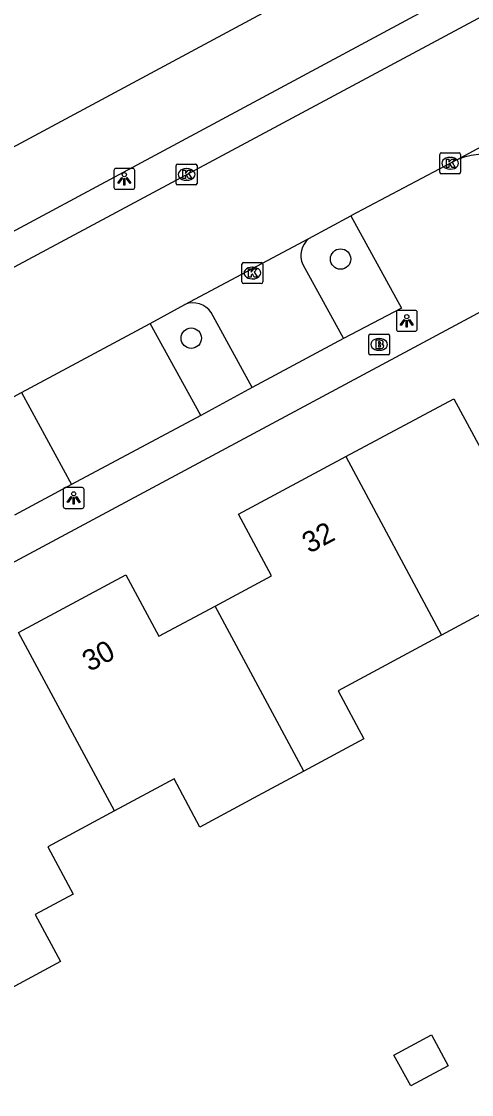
# Model space of a CAD drawing. Extents: x 157793 to 159380, y 380882 to 382313.
# Drawn here: x 159024.9 to 159046.5, y 382027.2 to 382078.6 of the extents above; entities that cross this region are included whole.
import ezdxf

# ---------------------------------------------------------------- set-up
doc = ezdxf.new("R2010")
doc.units = 0
for name, color, linetype in [('IMGEO_Boom', 7, 'Continuous'), ('IMGEO_Brandkraan', 7, 'Continuous'), ('IMGEO_Fietspad_gesloten', 7, 'Continuous'), ('IMGEO_Kolk', 7, 'Continuous'), ('IMGEO_Lichtpunt', 7, 'Continuous'), ('IMGEO_Pand', 7, 'Continuous'), ('IMGEO_Pand_nummerreeks', 7, 'Continuous'), ('IMGEO_Parkeervlak_open', 7, 'Continuous'), ('IMGEO_Rijbaan_lokaal_open', 7, 'Continuous'), ('IMGEO_Voetpad_open', 7, 'Continuous')]:
    doc.layers.add(name, color=color, linetype=linetype)

msp = doc.modelspace()

# ---------------------------------------------------------------- linework, layer by layer
at = {"layer": 'IMGEO_Boom'}
for centre in [(159040.194, 382067.178), (159033.041, 382063.387)]:
    msp.add_circle(centre, 0.489, dxfattribs=at)
at = {"layer": 'IMGEO_Brandkraan'}
for p, q in [((159041.544, 382062.66), (159041.544, 382063.512)), ((159041.619, 382063.586), (159042.471, 382063.586)), ((159042.032, 382063.366), (159042.057, 382063.366)), ((159042.545, 382063.512), (159042.545, 382062.66)), ((159042.055, 382062.806), (159042.03, 382062.806)), ((159042.471, 382062.586), (159041.619, 382062.586))]:
    msp.add_line(p, q, dxfattribs=at)
for points in [[(159041.544, 382062.66), (159041.544, 382063.512)], [(159041.619, 382063.586), (159042.471, 382063.586)], [(159042.545, 382063.512), (159042.545, 382062.66)], [(159041.892, 382063.286), (159041.892, 382062.886), (159042.105, 382062.886)], [(159042.123, 382063.286), (159041.892, 382063.286)], [(159042.071, 382063.205), (159042.017, 382063.205), (159042.017, 382063.129)], [(159042.017, 382063.129), (159042.07, 382063.129)], [(159042.079, 382063.053), (159042.017, 382063.053), (159042.017, 382062.972)], [(159042.017, 382062.972), (159042.079, 382062.972)], [(159042.471, 382062.586), (159041.619, 382062.586)]]:
    msp.add_lwpolyline(points, dxfattribs=at)
for centre, radius, start, end in [((159041.621, 382063.51), 0.0765, 91.552, 178.448), ((159041.621, 382063.51), 0.0765, 91.552, 178.448), ((159042.469, 382063.51), 0.0765, 1.552, 88.448), ((159042.469, 382063.51), 0.0765, 1.552, 88.448), ((159042.072, 382063.167), 0.0379, 267.8285, 90.9355), ((159042.08, 382063.012), 0.0404, 269.8759, 90.5077), ((159042.111, 382063.137), 0.251, 268.6676, 293.5347), ((159042.127, 382063.141), 0.145, 59.4692, 91.5367), ((159042.152, 382063.188), 0.0922, 285.5137, 58.1501), ((159042.157, 382062.996), 0.105, 301.3115, 78.989), ((159041.621, 382062.662), 0.0765, 181.552, 268.448), ((159041.621, 382062.662), 0.0765, 181.552, 268.448), ((159042.469, 382062.662), 0.0765, 271.552, 358.448), ((159042.469, 382062.662), 0.0765, 271.552, 358.448)]:
    msp.add_arc(centre, radius, start, end, dxfattribs=at)
for centre, major_axis, ratio, start_param, end_param in [((159042.031, 382063.086), (-0.387, 0.002), 0.722429, 4.712389, 7.853982), ((159042.056, 382063.086), (-0.39, 0.002), 0.717154, 1.570796, 4.712389)]:
    msp.add_ellipse(centre, major_axis=major_axis, ratio=ratio, start_param=start_param, end_param=end_param, dxfattribs=at)
at = {"layer": 'IMGEO_Fietspad_gesloten'}
for points in [[(159057.93, 382090.506), (158897.957, 382004.553), (158888.972, 381999.625), (158881.481, 381995.291)], [(159055.975, 382085.414), (158946.08, 382026.373), (158946.762, 382025.103)]]:
    msp.add_lwpolyline(points, dxfattribs=at)
at = {"layer": 'IMGEO_Kolk'}
for p, q in [((159044.945, 382071.341), (159044.945, 382072.193)), ((159045.02, 382072.267), (159045.872, 382072.267)), ((159045.433, 382072.047), (159045.458, 382072.047)), ((159045.946, 382072.193), (159045.946, 382071.341)), ((159032.319, 382070.805), (159032.319, 382071.657)), ((159032.394, 382071.731), (159033.246, 382071.731)), ((159033.32, 382071.657), (159033.32, 382070.805)), ((159032.807, 382071.511), (159032.832, 382071.511)), ((159045.872, 382071.267), (159045.02, 382071.267)), ((159045.456, 382071.487), (159045.431, 382071.487)), ((159033.246, 382070.731), (159032.394, 382070.731)), ((159032.83, 382070.951), (159032.805, 382070.951)), ((159035.469, 382066.082), (159035.469, 382066.934)), ((159035.544, 382067.008), (159036.396, 382067.008)), ((159036.47, 382066.934), (159036.47, 382066.082)), ((159035.957, 382066.788), (159035.982, 382066.788)), ((159036.396, 382066.008), (159035.544, 382066.008)), ((159035.98, 382066.228), (159035.955, 382066.228))]:
    msp.add_line(p, q, dxfattribs=at)
for points in [[(159044.945, 382071.341), (159044.945, 382072.193)], [(159045.02, 382072.267), (159045.872, 382072.267)], [(159045.946, 382072.193), (159045.946, 382071.341)], [(159032.319, 382070.805), (159032.319, 382071.657)], [(159032.394, 382071.731), (159033.246, 382071.731)], [(159033.32, 382071.657), (159033.32, 382070.805)], [(159045.266, 382071.967), (159045.389, 382071.967), (159045.389, 382071.816), (159045.519, 382071.967), (159045.683, 382071.967), (159045.537, 382071.816), (159045.69, 382071.567), (159045.538, 382071.567), (159045.453, 382071.731), (159045.389, 382071.664), (159045.389, 382071.567), (159045.266, 382071.567), (159045.266, 382071.967)], [(159032.64, 382071.431), (159032.763, 382071.431), (159032.763, 382071.28), (159032.893, 382071.431), (159033.057, 382071.431), (159032.911, 382071.28), (159033.064, 382071.031), (159032.912, 382071.031), (159032.827, 382071.195), (159032.763, 382071.128), (159032.763, 382071.031), (159032.64, 382071.031), (159032.64, 382071.431)], [(159045.872, 382071.267), (159045.02, 382071.267)], [(159033.246, 382070.731), (159032.394, 382070.731)], [(159035.469, 382066.082), (159035.469, 382066.934)], [(159035.544, 382067.008), (159036.396, 382067.008)], [(159036.47, 382066.934), (159036.47, 382066.082)], [(159035.79, 382066.708), (159035.913, 382066.708), (159035.913, 382066.557), (159036.043, 382066.708), (159036.207, 382066.708), (159036.061, 382066.557), (159036.214, 382066.308), (159036.062, 382066.308), (159035.977, 382066.472), (159035.913, 382066.405), (159035.913, 382066.308), (159035.79, 382066.308), (159035.79, 382066.708)], [(159036.396, 382066.008), (159035.544, 382066.008)]]:
    msp.add_lwpolyline(points, dxfattribs=at)
for centre, start, end in [((159045.022, 382072.191), 91.552, 178.448), ((159045.022, 382072.191), 91.552, 178.448), ((159045.87, 382072.191), 1.552, 88.448), ((159045.87, 382072.191), 1.552, 88.448), ((159032.396, 382071.655), 91.552, 178.448), ((159032.396, 382071.655), 91.552, 178.448), ((159033.244, 382071.655), 1.552, 88.448), ((159033.244, 382071.655), 1.552, 88.448), ((159045.022, 382071.343), 181.552, 268.448), ((159045.022, 382071.343), 181.552, 268.448), ((159045.87, 382071.343), 271.552, 358.448), ((159045.87, 382071.343), 271.552, 358.448), ((159032.396, 382070.807), 181.552, 268.448), ((159032.396, 382070.807), 181.552, 268.448), ((159033.244, 382070.807), 271.552, 358.448), ((159033.244, 382070.807), 271.552, 358.448), ((159035.546, 382066.932), 91.552, 178.448), ((159035.546, 382066.932), 91.552, 178.448), ((159036.394, 382066.932), 1.552, 88.448), ((159036.394, 382066.932), 1.552, 88.448), ((159035.546, 382066.084), 181.552, 268.448), ((159035.546, 382066.084), 181.552, 268.448), ((159036.394, 382066.084), 271.552, 358.448), ((159036.394, 382066.084), 271.552, 358.448)]:
    msp.add_arc(centre, 0.0765, start, end, dxfattribs=at)
for centre, major_axis, ratio, start_param, end_param in [((159045.432, 382071.767), (-0.387, 0.002), 0.722429, 4.712389, 7.853982), ((159045.457, 382071.767), (-0.39, 0.002), 0.717154, 1.570796, 4.712389), ((159032.806, 382071.231), (-0.387, 0.002), 0.722429, 4.712389, 7.853982), ((159032.831, 382071.231), (-0.39, 0.002), 0.717154, 1.570796, 4.712389), ((159035.956, 382066.508), (-0.387, 0.002), 0.722429, 4.712389, 7.853982), ((159035.981, 382066.508), (-0.39, 0.002), 0.717154, 1.570796, 4.712389)]:
    msp.add_ellipse(centre, major_axis=major_axis, ratio=ratio, start_param=start_param, end_param=end_param, dxfattribs=at)
at = {"layer": 'IMGEO_Lichtpunt'}
for p, q in [((159029.335, 382071.422), (159029.335, 382070.615)), ((159029.335, 382071.422), (159029.335, 382070.615)), ((159030.237, 382071.517), (159029.429, 382071.517)), ((159030.237, 382071.517), (159029.429, 382071.517)), ((159030.331, 382070.615), (159030.331, 382071.422)), ((159030.331, 382070.615), (159030.331, 382071.422)), ((159029.429, 382070.521), (159030.237, 382070.521)), ((159029.429, 382070.521), (159030.237, 382070.521)), ((159042.868, 382064.623), (159042.868, 382063.816)), ((159042.868, 382064.623), (159042.868, 382063.816)), ((159043.77, 382064.718), (159042.962, 382064.718)), ((159043.77, 382064.718), (159042.962, 382064.718)), ((159043.864, 382063.816), (159043.864, 382064.623)), ((159043.864, 382063.816), (159043.864, 382064.623)), ((159042.962, 382063.722), (159043.77, 382063.722)), ((159042.962, 382063.722), (159043.77, 382063.722)), ((159026.912, 382056.133), (159026.912, 382055.326)), ((159026.912, 382056.133), (159026.912, 382055.326)), ((159027.814, 382056.228), (159027.006, 382056.228)), ((159027.814, 382056.228), (159027.006, 382056.228)), ((159027.908, 382055.326), (159027.908, 382056.133)), ((159027.908, 382055.326), (159027.908, 382056.133)), ((159027.006, 382055.232), (159027.814, 382055.232)), ((159027.006, 382055.232), (159027.814, 382055.232))]:
    msp.add_line(p, q, dxfattribs=at)
for points in [[(159029.709, 382071.086), (159029.748, 382071.058), (159029.56, 382070.796), (159029.522, 382070.823), (159029.709, 382071.086)], [(159029.811, 382071.038), (159029.858, 382071.038), (159029.858, 382070.716), (159029.811, 382070.716), (159029.811, 382071.038)], [(159029.921, 382071.058), (159029.959, 382071.085), (159030.146, 382070.823), (159030.107, 382070.795), (159029.921, 382071.058)], [(159043.242, 382064.287), (159043.281, 382064.259), (159043.093, 382063.997), (159043.055, 382064.024), (159043.242, 382064.287)], [(159043.344, 382064.239), (159043.391, 382064.239), (159043.391, 382063.917), (159043.344, 382063.917), (159043.344, 382064.239)], [(159043.454, 382064.259), (159043.492, 382064.286), (159043.679, 382064.024), (159043.64, 382063.996), (159043.454, 382064.259)], [(159027.286, 382055.797), (159027.325, 382055.769), (159027.137, 382055.507), (159027.099, 382055.534), (159027.286, 382055.797)], [(159027.388, 382055.749), (159027.435, 382055.749), (159027.435, 382055.427), (159027.388, 382055.427), (159027.388, 382055.749)], [(159027.498, 382055.769), (159027.536, 382055.796), (159027.723, 382055.534), (159027.684, 382055.506), (159027.498, 382055.769)]]:
    msp.add_lwpolyline(points, dxfattribs=at)
for centre in [(159029.834, 382071.22), (159043.367, 382064.421), (159027.411, 382055.931)]:
    msp.add_circle(centre, 0.0994, dxfattribs=at)
for centre, start, end in [((159029.429, 382071.422), 90, 180), ((159029.429, 382071.422), 90, 180), ((159030.237, 382071.422), 0, 90), ((159030.237, 382071.422), 0, 90), ((159029.429, 382070.615), 180, 270), ((159029.429, 382070.615), 180, 270), ((159030.237, 382070.615), 270, 0), ((159030.237, 382070.615), 270, 360), ((159042.962, 382064.623), 90, 180), ((159042.962, 382064.623), 90, 180), ((159043.77, 382064.623), 0, 90), ((159043.77, 382064.623), 0, 90), ((159042.962, 382063.816), 180, 270), ((159042.962, 382063.816), 180, 270), ((159043.77, 382063.816), 270, 0), ((159043.77, 382063.816), 270, 360), ((159027.006, 382056.133), 90, 180), ((159027.006, 382056.133), 90, 180), ((159027.814, 382056.133), 0, 90), ((159027.814, 382056.133), 0, 90), ((159027.006, 382055.326), 180, 270), ((159027.006, 382055.326), 180, 270), ((159027.814, 382055.326), 270, 0), ((159027.814, 382055.326), 270, 360)]:
    msp.add_arc(centre, 0.0946, start, end, dxfattribs=at)
at = {"layer": 'IMGEO_Pand'}
for points in [[(159040.452, 382057.716), (159045.618, 382060.487), (159046.897, 382058.11), (159049.241, 382059.371), (159051.814, 382058.599), (159055.961, 382050.893), (159051.279, 382048.373), (159049.129, 382049.011), (159048.147, 382050.833), (159045.033, 382049.159)], [(159034.194, 382050.554), (159036.892, 382052.005), (159035.306, 382054.956), (159040.452, 382057.716)], [(159040.452, 382057.716), (159045.033, 382049.159)], [(159024.768, 382049.291), (159029.915, 382052.044), (159031.496, 382049.104), (159034.194, 382050.554)], [(159038.433, 382042.642), (159037.15, 382045.03), (159034.194, 382050.554)], [(159029.361, 382040.735), (159024.768, 382049.291)], [(159045.033, 382049.159), (159040.078, 382046.496), (159041.316, 382044.192), (159038.433, 382042.642)], [(159038.433, 382042.642), (159036.234, 382041.46), (159033.456, 382039.967), (159032.218, 382042.271), (159029.361, 382040.735)], [(159029.361, 382040.735), (159026.174, 382039.022), (159027.39, 382036.758), (159025.558, 382035.773), (159026.77, 382033.52), (159023.997, 382032.029)], [(159043.554, 382027.561), (159042.752, 382029.044), (159044.546, 382030.014), (159045.348, 382028.531), (159043.554, 382027.561)]]:
    msp.add_lwpolyline(points, dxfattribs=at)
at = {"layer": 'IMGEO_Parkeervlak_open'}
for points in [[(159038.387, 382066.912), (159040.331, 382063.369)], [(159035.962, 382061.031), (159033.997, 382064.624)]]:
    msp.add_lwpolyline(points, dxfattribs=at)
for centre, radius, start, end in [((159039.312, 382067.35), 1.023, 128.0561, 205.3499), ((159033.12, 382064.012), 1.069, 34.9167, 111.3112)]:
    msp.add_arc(centre, radius, start, end, dxfattribs=at)
at = {"layer": 'IMGEO_Rijbaan_lokaal_open'}
for points in [[(159056.774, 382084.07), (158947.423, 382025.458)], [(159045.771, 382071.939), (159056.787, 382077.883)], [(159045.771, 382071.939), (159040.689, 382069.253)], [(159038.681, 382068.156), (159040.689, 382069.253)], [(159032.732, 382065.008), (159038.681, 382068.156)], [(159031.074, 382064.097), (159032.732, 382065.008)], [(159024.914, 382060.787), (159031.074, 382064.097)], [(159022.973, 382059.748), (159024.914, 382060.787)]]:
    msp.add_lwpolyline(points, dxfattribs=at)
msp.add_arc((159047.213, 382068.279), 3.934, 30.4589, 111.5016, dxfattribs=at)
at = {"layer": 'IMGEO_Voetpad_open'}
for points in [[(159040.689, 382069.253), (159043.121, 382064.828), (159040.331, 382063.369)], [(159046.992, 382064.703), (158951.257, 382013.354)], [(159033.493, 382059.689), (159031.074, 382064.097)], [(159040.331, 382063.369), (159035.962, 382061.031)], [(159024.914, 382060.787), (159027.307, 382056.38)], [(159035.962, 382061.031), (159033.493, 382059.689)], [(159033.493, 382059.689), (159027.307, 382056.38)], [(159027.307, 382056.38), (159024.57, 382054.914)]]:
    msp.add_lwpolyline(points, dxfattribs=at)

# ---------------------------------------------------------------- texts
at = {"layer": 'IMGEO_Pand_nummerreeks'}
for s, rotation, p in [('32', 28.2064, (159038.698, 382053.054)), ('30', 28.1437, (159028.164, 382047.388))]:
    msp.add_text(s, height=1, rotation=rotation, dxfattribs=at).set_placement(p)

doc.saveas('drawing.dxf')
